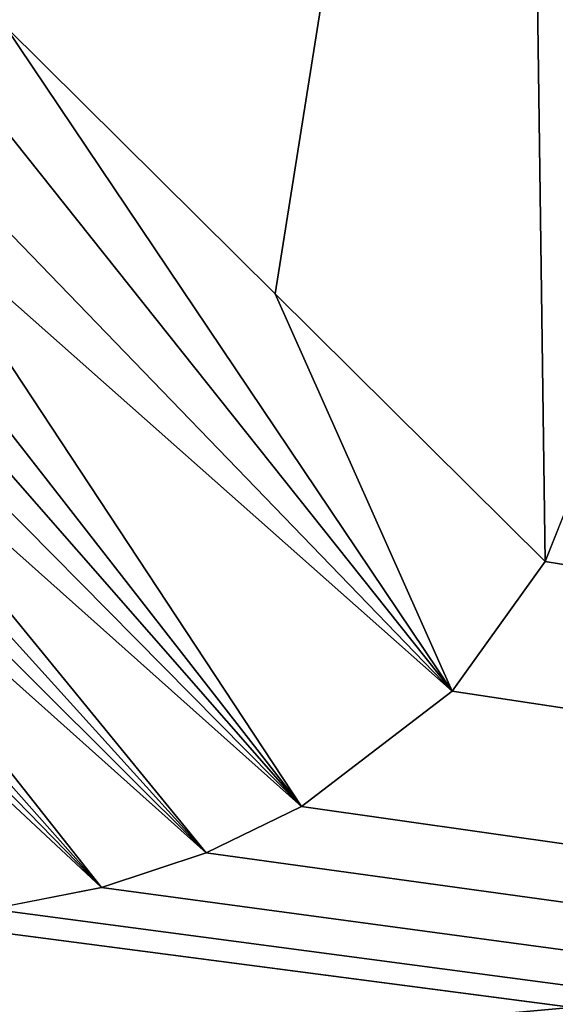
# Model space of a CAD drawing. Header units: metres. Extents: x -31 to 116, y -84 to 84.
# Tile 366 of 656: x 32.439 to 32.87, y -34.899 to -34.106. Entities that reach past the tile are written whole.
import ezdxf

# ---------------------------------------------------------------- set-up
doc = ezdxf.new("R2010")
doc.units = ezdxf.units.M
doc.layers.add('solid_80010000GA_11_1', color=7, linetype='CONTINUOUS')

msp = doc.modelspace()

# ---------------------------------------------------------------- linework, layer by layer
at = {"layer": 'solid_80010000GA_11_1'}
for points in [[(12.5, -31.355293, 49.541309), (103, -31.86529, 52.015404), (103, -35.848087, 49.354969)], [(12.5, -35.020927, 47.021606), (12.5, -31.355293, 49.541309), (103, -35.848087, 49.354969)], [(12.5, -31.355318, -49.54129), (103, -35.856754, -49.348675), (103, -31.870413, -52.012264)], [(12.5, -31.355318, -49.54129), (12.5, -35.020939, -47.021599), (103, -35.856754, -49.348675)], [(44.944008, -33.816402, 50.992908), (23.04767, -31.943884, 51.737694), (23.04767, -35.786476, 49.158199)], [(32.3909, -34.062344, -49.367138), (32.842453, -33.08197, -50.113129), (32.426849, -34.110901, -49.410389)], [(32.842453, -33.08197, -50.113129), (32.644428, -34.326462, -49.829056), (32.426849, -34.110901, -49.410389)], [(32.842453, -33.08197, -50.113129), (32.862278, -34.542313, -50.248302), (32.644428, -34.326462, -49.829056)], [(32.842453, -33.08197, -50.113129), (33.280537, -33.488285, -50.965565), (32.862278, -34.542313, -50.248302)], [(33.280537, -33.488285, -50.965565), (44.944008, -36.485046, -49.118908), (32.862278, -34.542313, -50.248302)], [(44.944008, -37.775654, 48.133419), (44.944008, -33.816402, 50.992908), (23.04767, -35.786476, 49.158199)], [(32.402336, -34.163647, -49.384907), (32.426849, -34.110901, -49.410389), (32.787247, -34.646786, -50.174732)], [(32.426849, -34.110901, -49.410389), (32.644428, -34.326462, -49.829056), (32.787247, -34.646786, -50.174732)], [(32.372211, -34.217316, -49.36668), (32.402336, -34.163647, -49.384907), (32.787247, -34.646786, -50.174732)], [(32.347656, -34.257526, -49.359768), (32.372211, -34.217316, -49.36668), (32.787247, -34.646786, -50.174732)], [(32.322155, -34.299206, -49.360439), (32.347656, -34.257526, -49.359768), (32.665913, -34.739613, -50.107933)], [(32.347656, -34.257526, -49.359768), (32.787247, -34.646786, -50.174732), (32.665913, -34.739613, -50.107933)], [(32.304707, -34.327587, -49.365166), (32.322155, -34.299206, -49.360439), (32.665913, -34.739613, -50.107933)], [(32.286892, -34.356571, -49.373558), (32.304707, -34.327587, -49.365166), (32.665913, -34.739613, -50.107933)], [(32.644428, -34.326462, -49.829056), (32.862278, -34.542313, -50.248302), (32.787247, -34.646786, -50.174732)], [(32.268738, -34.38596, -49.385662), (32.286892, -34.356571, -49.373558), (32.665913, -34.739613, -50.107933)], [(32.254925, -34.408249, -49.397308), (32.268738, -34.38596, -49.385662), (32.589027, -34.777058, -50.080315)], [(32.268738, -34.38596, -49.385662), (32.665913, -34.739613, -50.107933), (32.589027, -34.777058, -50.080315)], [(32.24094, -34.430744, -49.411285), (32.254925, -34.408249, -49.397308), (32.589027, -34.777058, -50.080315)], [(32.226799, -34.453312, -49.427605), (32.24094, -34.430744, -49.411285), (32.589027, -34.777058, -50.080315)], [(32.212574, -34.475819, -49.446285), (32.226799, -34.453312, -49.427605), (32.504646, -34.804996, -50.059109)], [(32.226799, -34.453312, -49.427605), (32.589027, -34.777058, -50.080315), (32.504646, -34.804996, -50.059109)], [(32.201195, -34.493687, -49.462963), (32.212574, -34.475819, -49.446285), (32.504646, -34.804996, -50.059109)], [(32.189819, -34.511395, -49.481197), (32.201195, -34.493687, -49.462963), (32.504646, -34.804996, -50.059109)], [(32.189819, -34.511395, -49.481197), (32.504646, -34.804996, -50.059109), (32.415798, -34.822254, -50.045216)], [(32.787247, -34.646786, -50.174732), (32.862278, -34.542313, -50.248302), (44.944008, -36.485046, -49.118908)], [(32.665913, -34.739613, -50.107933), (32.787247, -34.646786, -50.174732), (44.944008, -36.485046, -49.118908)], [(32.589027, -34.777058, -50.080315), (32.665913, -34.739613, -50.107933), (44.944008, -36.485046, -49.118908)], [(32.504646, -34.804996, -50.059109), (32.589027, -34.777058, -50.080315), (44.944008, -36.485046, -49.118908)], [(32.415798, -34.822254, -50.045216), (32.504646, -34.804996, -50.059109), (44.944008, -36.485046, -49.118908)], [(32.325771, -34.82835, -50.039059), (32.415798, -34.822254, -50.045216), (44.944008, -36.485046, -49.118908)], [(32.325771, -34.82835, -50.039059), (44.944008, -36.485046, -49.118908), (31.267597, -35.306778, -49.679985)]]:
    msp.add_3dface(points, dxfattribs=at)

doc.saveas('drawing.dxf')
